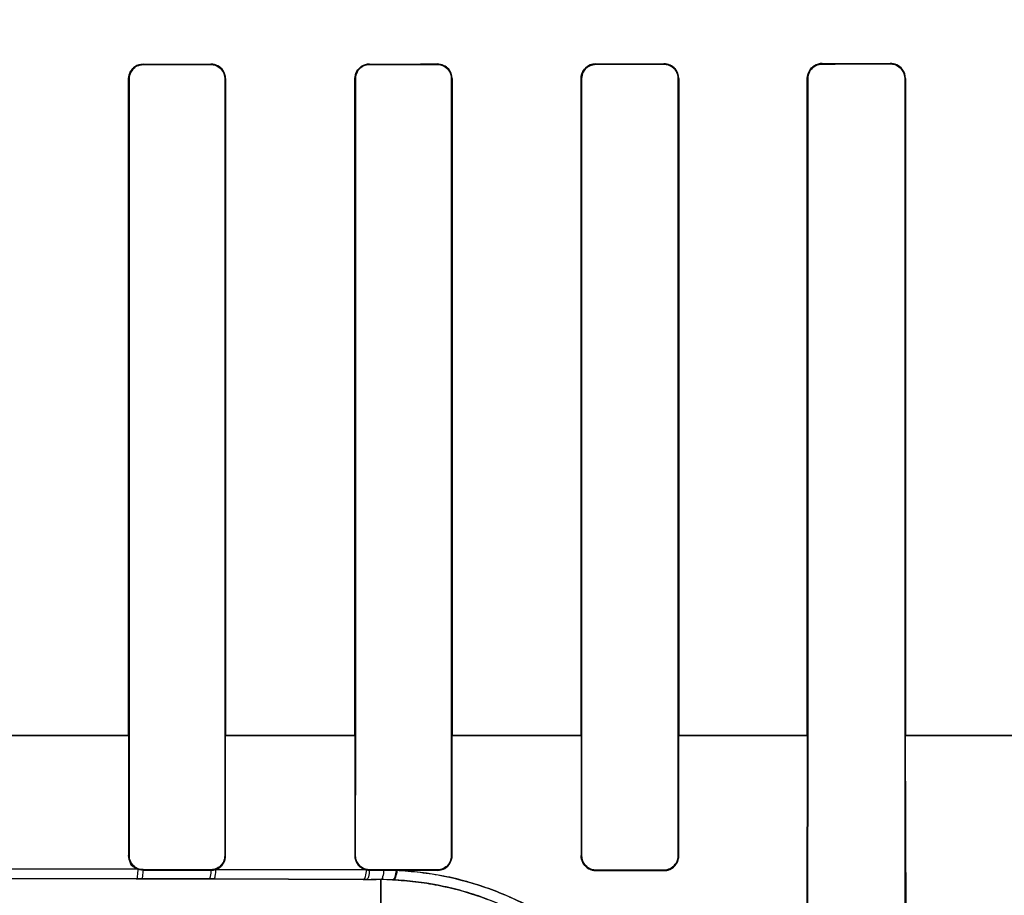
# Model space of a CAD drawing. Header units: millimetres. Extents: x 0 to 297, y 0 to 210.
# Tile 358 of 455: x 242.679 to 242.853, y 157.311 to 157.466. Entities that reach past the tile are written whole.
import ezdxf

# ---------------------------------------------------------------- set-up
doc = ezdxf.new("R2010")
doc.units = ezdxf.units.MM
doc.header["$LTSCALE"] = 16.335
doc.layers.get('0').update_dxf_attribs({"linetype": 'CONTINUOUS'})
for name, color, linetype in [('AXES_REF', 7, 'CONTINUOUS'), ('INTFCLR_1', 7, 'CONTINUOUS'), ('INTFCLR_72935', 7, 'CONTINUOUS')]:
    doc.layers.add(name, color=color, linetype=linetype)

msp = doc.modelspace()

# ---------------------------------------------------------------- linework, layer by layer
at = {"color": 7, "linetype": 'Continuous'}
for radius in [7.756662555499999, 7.756, 7.706331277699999]:
    msp.add_circle((241.4302422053, 154.539298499), radius, dxfattribs=at)
msp.add_arc((241.4302422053, 154.539298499), 7.68, 278.2771290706, 261.7228709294, dxfattribs=at)
at = {"layer": 'AXES_REF', "color": 9, "linetype": 'Continuous'}
msp.add_circle((241.4302422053, 154.539298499), 4.7428614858, dxfattribs=at)
msp.add_arc((241.4302422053, 154.539298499), 7.075609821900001, 94.4118118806, 85.5881881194, dxfattribs=at)
at = {"layer": 'INTFCLR_1', "color": 9, "linetype": 'Continuous'}
for p, q in [((242.7004658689, 157.4577584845), (242.7004658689, 157.4578429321)), ((242.7124658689, 157.4578490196), (242.7124658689, 157.4577642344)), ((242.7404658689, 157.4577822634), (242.7404658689, 157.4578681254)), ((242.7524658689, 157.4578784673), (242.7524658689, 157.4577920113)), ((242.7804658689, 157.4578196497), (242.7804658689, 157.457907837)), ((242.7924658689, 157.4579227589), (242.7924658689, 157.4578336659)), ((242.8204658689, 157.457871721), (242.8204658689, 157.4579633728)), ((242.8324658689, 157.4579834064), (242.8324658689, 157.4578904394)), ((242.6979112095, 157.4552871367), (242.6979955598, 157.4552871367)), ((242.7149443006, 157.4552871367), (242.7150292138, 157.4552871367)), ((242.7378869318, 157.4552871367), (242.7379726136, 157.4552871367)), ((242.7549729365, 157.4552871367), (242.7550596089, 157.4552871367)), ((242.7778482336, 157.4552871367), (242.7779361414, 157.4552871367)), ((242.7950155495, 157.4552871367), (242.7951049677, 157.4552871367)), ((242.8177938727, 157.4552871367), (242.8178851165, 157.4552871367)), ((242.8350734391, 157.4552871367), (242.8351668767, 157.4552871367)), ((242.6749245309, 157.3392854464), (242.697998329, 157.3392854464)), ((242.714947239, 157.3392854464), (242.7379720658, 157.3392854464)), ((242.7549725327, 157.3392854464), (242.7779362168, 157.3392854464)), ((242.7950155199, 157.3392854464), (242.817885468, 157.3392854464)), ((242.8350760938, 157.3392854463), (242.8578221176, 157.3392854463)), ((242.6979878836, 157.3180816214), (242.6979011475, 157.3180816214)), ((242.7150393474, 157.3180816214), (242.7149520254, 157.3180816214)), ((242.7379648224, 157.3180816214), (242.7378767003, 157.3180816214)), ((242.7550699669, 157.3180816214), (242.754980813, 157.3180816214)), ((242.7779281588, 157.3180816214), (242.7778377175, 157.3180816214)), ((242.7951156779, 157.3180816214), (242.7950236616, 157.3180816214)), ((242.6995420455, 157.3156856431), (242.673477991, 157.3157312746)), ((242.7004658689, 157.3155131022), (242.7004658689, 157.31560066)), ((242.7124658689, 157.3155948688), (242.7124658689, 157.3155069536)), ((242.7398815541, 157.3155548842), (242.7133112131, 157.3156493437)), ((242.7404658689, 157.3154876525), (242.7404658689, 157.3155767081)), ((242.7524658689, 157.3155668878), (242.7524658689, 157.3154772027)), ((242.7804658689, 157.3154475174), (242.7804658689, 157.3155390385)), ((242.7924658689, 157.3155249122), (242.7924658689, 157.3154324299)), ((242.6733282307, 157.314038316), (242.6992478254, 157.3139940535)), ((242.6992478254, 157.3139940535), (242.7001743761, 157.3139920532)), ((242.7001743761, 157.3139920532), (242.7121080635, 157.3139613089)), ((242.7121080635, 157.3139613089), (242.7129407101, 157.313958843)), ((242.7129407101, 157.313958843), (242.7393639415, 157.3138672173)), ((242.7393639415, 157.3138672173), (242.7399498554, 157.3138648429)), ((242.7399498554, 157.3138648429), (242.7416275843, 157.3138579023)), ((242.7424658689, 157.3054612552), (242.742465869, 157.3138543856))]:
    msp.add_line(p, q, dxfattribs=at)
at = {"layer": 'INTFCLR_1', "color": 6, "linetype": 'Continuous'}
for p, q in [((242.6979112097, 157.4552871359), (242.6979112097, 157.3392871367)), ((242.6979955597, 157.4552871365), (242.6979955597, 157.3392871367)), ((242.7149443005, 157.3392871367), (242.7149443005, 157.4552871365)), ((242.7150292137, 157.3392871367), (242.7150292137, 157.4552871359)), ((242.7378869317, 157.4552871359), (242.7378869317, 157.3392871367)), ((242.7379726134, 157.4552871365), (242.7379726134, 157.3392871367)), ((242.7549729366, 157.3392871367), (242.7549729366, 157.4552871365)), ((242.7550596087, 157.3392871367), (242.7550596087, 157.4552871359)), ((242.7778482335, 157.4552871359), (242.7778482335, 157.3392871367)), ((242.7779361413, 157.4552871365), (242.7779361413, 157.3392871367)), ((242.7950155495, 157.3392871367), (242.7950155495, 157.4552871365)), ((242.7951049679, 157.3392871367), (242.7951049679, 157.4552871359)), ((242.8177938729, 157.4552871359), (242.8177938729, 157.3392871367)), ((242.8178851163, 157.4552871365), (242.8178851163, 157.3392871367)), ((242.8350734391, 157.3392871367), (242.8350734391, 157.4552871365)), ((242.8351668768, 157.3392871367), (242.8351668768, 157.4552871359)), ((242.6979112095, 157.3392871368), (242.6979011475, 157.3180816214)), ((242.6979955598, 157.3392871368), (242.6979878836, 157.3180816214)), ((242.7149520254, 157.3180816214), (242.7149443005, 157.3392871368)), ((242.7150393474, 157.3180816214), (242.7150292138, 157.3392871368)), ((242.7378869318, 157.3392871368), (242.7378767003, 157.3180816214)), ((242.7379726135, 157.3392871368), (242.7379648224, 157.3180816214)), ((242.7549808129, 157.3180816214), (242.7549729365, 157.3392871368)), ((242.7550699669, 157.3180816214), (242.7550596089, 157.3392871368)), ((242.7778482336, 157.3392871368), (242.7778377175, 157.3180816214)), ((242.7779361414, 157.3392871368), (242.7779281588, 157.3180816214)), ((242.7950236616, 157.3180816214), (242.7950155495, 157.3392871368)), ((242.7951156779, 157.3180816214), (242.7951049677, 157.3392871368)), ((242.8177938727, 157.3392871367), (242.8175802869, 157.2632871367)), ((242.8178851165, 157.3392871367), (242.8177593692, 157.2632871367)), ((242.8352022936, 157.2632871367), (242.8350734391, 157.3392871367)), ((242.8353870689, 157.2632871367), (242.8351668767, 157.3392871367)), ((242.7004658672, 157.3155131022), (242.6995420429, 157.3156856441)), ((242.7004658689, 157.31560066), (242.7124658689, 157.3155948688)), ((242.7124658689, 157.3155069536), (242.7004658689, 157.3155131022)), ((242.7404658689, 157.3155767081), (242.7524658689, 157.3155668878)), ((242.7429964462, 157.3154855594), (242.7413098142, 157.315486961)), ((242.7453083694, 157.3154835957), (242.7437674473, 157.31548491)), ((242.7524658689, 157.3154772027), (242.7453083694, 157.3154835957)), ((242.7804658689, 157.3155390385), (242.7924658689, 157.3155249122)), ((242.7804658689, 157.3154475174), (242.7924658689, 157.3154324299))]:
    msp.add_line(p, q, dxfattribs=at)
at = {"layer": 'INTFCLR_1', "color": 7, "linetype": 'Continuous'}
msp.add_lwpolyline([(242.7804658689, 157.3154475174), (242.7803516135, 157.315450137), (242.7802374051, 157.3154577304), (242.7801234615, 157.3154703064), (242.7800101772, 157.3154878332), (242.7798975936, 157.3155103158), (242.7797854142, 157.3155378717), (242.7796737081, 157.3155705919), (242.7795628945, 157.3156084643), (242.7794532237, 157.3156515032)], dxfattribs=at)
at = {"layer": 'INTFCLR_1', "color": 6, "linetype": 'Continuous'}
for centre, radius, start, end in [((242.7804692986, 157.4552868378), 0.0026210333, 90.07497625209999, 179.9934830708), ((242.7924692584, 157.3180788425), 0.0026464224, 269.9266161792, 0.0601649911), ((242.7124643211, 157.3180966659), 0.0025897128, 270.0341582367, 289.0880984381), ((242.7404689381, 157.3180871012), 0.0025994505, 256.9404696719, 269.9323621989)]:
    msp.add_arc(centre, radius, start, end, dxfattribs=at)
at = {"layer": 'INTFCLR_1', "color": 9, "linetype": 'Continuous'}
msp.add_arc((242.7422274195, 157.2597462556), 0.0541086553, 87.41888879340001, 89.747508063, dxfattribs=at)
at = {"layer": 'INTFCLR_1', "color": 6, "linetype": 'Continuous'}
for centre, major_axis, ratio, start_param, end_param in [((242.6464658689, 157.4592871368), (0.4172416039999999, 0), 0.0034906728, -1.4410108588, -1.4119473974), ((242.6464658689, 157.4592871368), (0.441241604, 0), 0.0034906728, -1.4481068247, -1.4206549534), ((242.6464658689, 157.4592871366), (0.4172416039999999, 0), 0.0034906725, -1.3435565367, -1.313931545), ((242.6464658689, 157.4592871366), (0.441241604, 0), 0.0034906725, -1.3561158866, -1.328192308), ((242.6464658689, 157.4592871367), (0.4172416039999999, 0), 0.0034906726, -1.2438455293, -1.2133136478), ((242.6464658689, 157.4592871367), (0.441241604, 0), 0.0034906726, -1.2622347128, -1.2335556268), ((242.6464658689, 157.4592871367), (0.4172416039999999, 0), 0.0034906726, -1.140627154, -1.1087454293), ((242.6464658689, 157.4592871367), (0.441241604, 0), 0.0034906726, -1.165444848, -1.1356558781)]:
    msp.add_ellipse(centre, major_axis=major_axis, ratio=ratio, start_param=start_param, end_param=end_param, dxfattribs=at)
for points, knots in [([(242.6979112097, 157.4552871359), (242.6979112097, 157.4557358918), (242.6982394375, 157.4570519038), (242.6996212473, 157.457842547), (242.700465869, 157.4578429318)], [0, 0, 0, 0, 0.3469643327, 1, 1, 1, 1]), ([(242.700465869, 157.4577584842), (242.6999859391, 157.4577582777), (242.6987033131, 157.4573943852), (242.6979955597, 157.4560618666), (242.6979955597, 157.4552871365)], [0, 0, 0, 0, 0.3825178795, 1, 1, 1, 1]), ([(242.7150292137, 157.4552871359), (242.7150292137, 157.4557808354), (242.7146562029, 157.4571105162), (242.713273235, 157.4578494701), (242.7124658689, 157.4578490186)], [0, 0, 0, 0, 0.3794577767, 1, 1, 1, 1]), ([(242.7149443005, 157.4552871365), (242.7149443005, 157.4558604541), (242.714482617, 157.4571667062), (242.7131559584, 157.4577645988), (242.7124658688, 157.4577642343)], [0, 0, 0, 0, 0.4537868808, 1, 1, 1, 1]), ([(242.7378869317, 157.4552871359), (242.7378869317, 157.4557345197), (242.7382129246, 157.4570618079), (242.7396079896, 157.4578674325), (242.740465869, 157.4578681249)], [0, 0, 0, 0, 0.342753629, 1, 1, 1, 1]), ([(242.7404658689, 157.4577822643), (242.7399784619, 157.4577818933), (242.7386832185, 157.4574112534), (242.7379726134, 157.4560664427), (242.7379726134, 157.4552871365)], [0, 0, 0, 0, 0.3847809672, 1, 1, 1, 1]), ([(242.7550596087, 157.4552871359), (242.7550596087, 157.4558713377), (242.7545933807, 157.4572348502), (242.7532030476, 157.4578791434), (242.7524658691, 157.4578784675)], [0, 0, 0, 0, 0.4421147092, 1, 1, 1, 1]), ([(242.7549729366, 157.4552871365), (242.7549729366, 157.4558615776), (242.7545118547, 157.4571816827), (242.7531690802, 157.4577926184), (242.7524658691, 157.4577920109)], [0, 0, 0, 0, 0.4496067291, 1, 1, 1, 1]), ([(242.7804658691, 157.4578196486), (242.7799663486, 157.4578190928), (242.7786510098, 157.4574376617), (242.7779361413, 157.456073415), (242.7779361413, 157.4552871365)], [0, 0, 0, 0, 0.3884904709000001, 1, 1, 1, 1]), ([(242.7951049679, 157.4552871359), (242.7951049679, 157.4558741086), (242.7946384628, 157.45725973), (242.7932228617, 157.4579237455), (242.792465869, 157.4579227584)], [0, 0, 0, 0, 0.4367466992, 1, 1, 1, 1]), ([(242.7950155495, 157.4552871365), (242.7950155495, 157.4558559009), (242.7945630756, 157.4571949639), (242.7931956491, 157.4578345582), (242.792465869, 157.457833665)], [0, 0, 0, 0, 0.4380012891, 1, 1, 1, 1]), ([(242.8204658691, 157.4579633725), (242.8199860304, 157.457962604), (242.8186074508, 157.4576067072), (242.8177938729, 157.4561616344), (242.8177938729, 157.4552871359)], [0, 0, 0, 0, 0.3542980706, 1, 1, 1, 1]), ([(242.8204658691, 157.45787172), (242.8199488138, 157.4578709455), (242.8186052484, 157.4574738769), (242.8178851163, 157.4560825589), (242.8178851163, 157.4552871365)], [0, 0, 0, 0, 0.3939538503, 1, 1, 1, 1]), ([(242.8351668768, 157.4552871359), (242.8351668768, 157.4558773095), (242.8347005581, 157.457292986), (242.8332504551, 157.45798477), (242.8324658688, 157.4579834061)], [0, 0, 0, 0, 0.4292917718, 1, 1, 1, 1]), ([(242.8350734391, 157.4552871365), (242.8350734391, 157.455859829), (242.834620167, 157.457227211), (242.8332205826, 157.4578916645), (242.8324658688, 157.4578904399)], [0, 0, 0, 0, 0.4314369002, 1, 1, 1, 1]), ([(242.6995420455, 157.3156856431), (242.6990180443, 157.3158881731), (242.6981728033, 157.3166000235), (242.6979007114, 157.3176304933), (242.6979011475, 157.3180816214)], [0, 0, 0, 0, 0.5546203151, 1, 1, 1, 1]), ([(242.6979878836, 157.3180816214), (242.6979875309, 157.3175997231), (242.6983510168, 157.3163116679), (242.6996885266, 157.315600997), (242.7004658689, 157.31560066)], [0, 0, 0, 0, 0.38268962, 1, 1, 1, 1]), ([(242.7124658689, 157.3155948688), (242.7130322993, 157.3155945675), (242.7143417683, 157.3160475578), (242.7149525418, 157.3173804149), (242.7149520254, 157.3180816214)], [0, 0, 0, 0, 0.4468395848, 1, 1, 1, 1]), ([(242.7133112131, 157.3156493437), (242.713866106, 157.3158420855), (242.7147580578, 157.3165642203), (242.7150397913, 157.3176257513), (242.7150393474, 157.3180816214)], [0, 0, 0, 0, 0.5630431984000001, 1, 1, 1, 1]), ([(242.7378767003, 157.3180816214), (242.7378762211, 157.3175941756), (242.7382021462, 157.3164337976), (242.7392484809, 157.3157019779), (242.7398815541, 157.3155548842)], [0, 0, 0, 0, 0.4285680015, 1, 1, 1, 1]), ([(242.7379648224, 157.3180816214), (242.7379644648, 157.3176002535), (242.7383261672, 157.3163011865), (242.7396764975, 157.3155773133), (242.7404658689, 157.3155767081)], [0, 0, 0, 0, 0.3788093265, 1, 1, 1, 1]), ([(242.7524658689, 157.3155668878), (242.7530428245, 157.3155663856), (242.7543682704, 157.3160286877), (242.7549813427, 157.3173762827), (242.754980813, 157.3180816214)], [0, 0, 0, 0, 0.4499400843, 1, 1, 1, 1]), ([(242.7524658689, 157.3154772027), (242.7529176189, 157.3154767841), (242.7542582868, 157.3158050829), (242.755070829, 157.3172154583), (242.7550699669, 157.3180816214)], [0, 0, 0, 0, 0.3427767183, 1, 1, 1, 1]), ([(242.7779281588, 157.3180816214), (242.7779277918, 157.3175995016), (242.7782883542, 157.3162826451), (242.7796589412, 157.3155399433), (242.7804658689, 157.3155390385)], [0, 0, 0, 0, 0.3740123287, 1, 1, 1, 1]), ([(242.7924658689, 157.3155249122), (242.7929179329, 157.3155243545), (242.794236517, 157.3158544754), (242.7950243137, 157.3172386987), (242.7950236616, 157.3180816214)], [0, 0, 0, 0, 0.3490878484, 1, 1, 1, 1])]:
    msp.add_open_spline(points, degree=3, knots=knots, dxfattribs=at)
at = {"layer": 'INTFCLR_1', "color": 7, "linetype": 'Continuous'}
msp.add_open_spline([(242.7778377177, 157.3180816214), (242.7778363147, 157.3175823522), (242.7782113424, 157.316218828), (242.7796299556, 157.3154471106), (242.780465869, 157.3154475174)], degree=3, knots=[0, 0, 0, 0, 0.3739341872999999, 1, 1, 1, 1], dxfattribs=at)
at = {"layer": 'INTFCLR_1', "color": 9, "linetype": 'Continuous'}
for points, knots in [([(242.6995420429, 157.3156856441), (242.6995250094, 157.3152806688), (242.6994233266, 157.3148463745), (242.69941763, 157.3140168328), (242.6992478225, 157.3139940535)], [0, 0, 0, 0, 0.7028960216, 1, 1, 1, 1]), ([(242.7004658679, 157.3155131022), (242.7004461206, 157.315147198), (242.7003561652, 157.3147516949), (242.7003271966, 157.3140121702), (242.7001743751, 157.3139920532)], [0, 0, 0, 0, 0.7039054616, 1, 1, 1, 1]), ([(242.7124658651, 157.3155069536), (242.7124420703, 157.3151346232), (242.7123616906, 157.3147179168), (242.7122691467, 157.3139785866), (242.7121080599, 157.313961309)], [0, 0, 0, 0, 0.6972332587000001, 1, 1, 1, 1]), ([(242.7133112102, 157.3156493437), (242.7132896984, 157.3152437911), (242.7132031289, 157.314792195), (242.7131170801, 157.3139775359), (242.7129407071, 157.313958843)], [0, 0, 0, 0, 0.6960312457, 1, 1, 1, 1]), ([(242.7398815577, 157.3155548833), (242.7398512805, 157.3151478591), (242.7397798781, 157.3146523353), (242.7395554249, 157.3138815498), (242.7393639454, 157.3138672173)], [0, 0, 0, 0, 0.6800622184, 1, 1, 1, 1]), ([(242.7404658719, 157.3154876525), (242.7404336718, 157.315095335), (242.7403633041, 157.3146142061), (242.7401349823, 157.3138786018), (242.7399498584, 157.3138648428)], [0, 0, 0, 0, 0.6795377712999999, 1, 1, 1, 1]), ([(242.7429964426, 157.3154855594), (242.7429635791, 157.3150910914), (242.7428933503, 157.3146033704), (242.7426534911, 157.3138679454), (242.7424658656, 157.3138543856)], [0, 0, 0, 0, 0.6778576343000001, 1, 1, 1, 1]), ([(242.7453083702, 157.3154835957), (242.7452587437, 157.3150725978), (242.7451673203, 157.3145563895), (242.7448649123, 157.3138053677), (242.7446641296, 157.3138000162)], [0, 0, 0, 0, 0.6733216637, 1, 1, 1, 1]), ([(242.7976606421, 157.2592871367), (242.7977600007, 157.2592871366), (242.7979223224, 157.259701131), (242.798026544, 157.2603309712), (242.7981357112, 157.2615320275), (242.7981610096, 157.2633824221), (242.7980279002, 157.2660844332), (242.7975784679, 157.2696555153), (242.7968725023, 157.273050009), (242.7960393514, 157.2760640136), (242.7949266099, 157.2794577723), (242.7930721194, 157.2839306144), (242.7909020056, 157.2878975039), (242.789180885, 157.2905763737), (242.7879051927, 157.2924376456), (242.7854392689, 157.2957044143), (242.7822069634, 157.2992360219), (242.7790374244, 157.3020868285), (242.7770818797, 157.3036755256), (242.7739878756, 157.3060180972), (242.7689474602, 157.3091853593), (242.7628372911, 157.3119027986), (242.7576534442, 157.3135568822), (242.7522583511, 157.31484652), (242.7480981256, 157.3153552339), (242.7453083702, 157.3154835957)], [0, 0, 0, 0, 0.0034869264, 0.0118307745, 0.0253688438, 0.0441600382, 0.07750976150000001, 0.1198274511, 0.1705089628, 0.1989804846, 0.2295433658, 0.2958034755, 0.3685983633, 0.3878553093, 0.4075401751, 0.4477747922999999, 0.5314248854, 0.5750130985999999, 0.5972913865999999, 0.6198277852, 0.7111936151, 0.8054544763, 0.8536491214, 0.9019916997, 1, 1, 1, 1]), ([(242.795263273, 157.2615828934), (242.7953435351, 157.2615845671), (242.7953901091, 157.2620073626), (242.7954742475, 157.2625390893), (242.7954921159, 157.2636768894), (242.7954587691, 157.2653826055), (242.7952548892, 157.2678981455), (242.7947596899, 157.2712123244), (242.7940360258, 157.2743651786), (242.7932049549, 157.2771638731), (242.7921067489, 157.2803182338), (242.7902975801, 157.284476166), (242.7882022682, 157.2881594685), (242.7865469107, 157.2906468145), (242.7853200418, 157.2923769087), (242.7829503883, 157.2954158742), (242.7798544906, 157.2986976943), (242.7768270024, 157.3013447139), (242.7749591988, 157.3028208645), (242.7720011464, 157.305000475), (242.7671863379, 157.3079463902), (242.7613638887, 157.3104702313), (242.7564254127, 157.3120074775), (242.7512831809, 157.3132070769), (242.7473213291, 157.3136802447), (242.7446641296, 157.3138000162)], [0, 0, 0, 0, 0.0029919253, 0.0110778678, 0.0243794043, 0.0429045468, 0.0758587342, 0.1177299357, 0.1679470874, 0.1961875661, 0.2265170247, 0.292381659, 0.3648796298, 0.3840790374, 0.4037267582, 0.4439117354, 0.5276292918, 0.5713380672, 0.5936999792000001, 0.6163364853, 0.7082633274, 0.8033311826, 0.8520071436, 0.9008686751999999, 1, 1, 1, 1])]:
    msp.add_open_spline(points, degree=3, knots=knots, dxfattribs=at)
at = {"layer": 'INTFCLR_72935', "color": 9, "linetype": 'Continuous'}
for p, q in [((242.7004658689, 157.4578429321), (242.7004658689, 157.4577584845)), ((242.7124658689, 157.4577642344), (242.7124658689, 157.4578490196)), ((242.7404658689, 157.4578681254), (242.7404658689, 157.4577822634)), ((242.7524658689, 157.4577920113), (242.7524658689, 157.4578784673)), ((242.7804658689, 157.457907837), (242.7804658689, 157.4578196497)), ((242.7924658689, 157.4578336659), (242.7924658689, 157.4579227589)), ((242.8204658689, 157.4579633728), (242.8204658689, 157.457871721)), ((242.8324658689, 157.4578904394), (242.8324658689, 157.4579834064)), ((242.6979955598, 157.4552871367), (242.6979112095, 157.4552871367)), ((242.7150292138, 157.4552871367), (242.7149443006, 157.4552871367)), ((242.7379726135, 157.4552871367), (242.7378869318, 157.4552871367)), ((242.7550596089, 157.4552871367), (242.7549729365, 157.4552871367)), ((242.7779361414, 157.4552871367), (242.7778482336, 157.4552871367)), ((242.7951049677, 157.4552871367), (242.7950155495, 157.4552871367)), ((242.8178851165, 157.4552871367), (242.8177938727, 157.4552871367)), ((242.8351668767, 157.4552871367), (242.8350734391, 157.4552871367)), ((242.6979992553, 157.3392854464), (242.674924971, 157.3392854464)), ((242.7379719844, 157.3392854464), (242.7149457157, 157.3392854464)), ((242.777936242, 157.3392854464), (242.7549727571, 157.3392854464)), ((242.8178864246, 157.3392854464), (242.7950153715, 157.3392854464)), ((242.8578217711, 157.3392854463), (242.8350770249, 157.3392854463)), ((242.6979011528, 157.3180871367), (242.6979878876, 157.3180871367)), ((242.7149520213, 157.3180871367), (242.7150393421, 157.3180871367)), ((242.7378767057, 157.3180871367), (242.7379648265, 157.3180871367)), ((242.7549808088, 157.3180871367), (242.7550699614, 157.3180871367)), ((242.777837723, 157.3180871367), (242.777928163, 157.3180871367)), ((242.7950236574, 157.3180871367), (242.7951156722, 157.3180871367)), ((242.6734651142, 157.3157312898), (242.6995565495, 157.3156856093)), ((242.7004658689, 157.3156061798), (242.7004658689, 157.3155186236)), ((242.7124658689, 157.315512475), (242.7124658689, 157.3156003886)), ((242.7132952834, 157.3156493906), (242.7399063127, 157.3155547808)), ((242.7404658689, 157.315582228), (242.7404658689, 157.315493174)), ((242.7524658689, 157.3154827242), (242.7524658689, 157.3155724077)), ((242.7804658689, 157.3155445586), (242.7804658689, 157.3154530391)), ((242.7924658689, 157.3154379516), (242.7924658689, 157.3155304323)), ((242.6992622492, 157.3139940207), (242.6733154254, 157.3140383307)), ((242.7001740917, 157.3139920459), (242.6992622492, 157.3139940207)), ((242.7121077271, 157.3139613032), (242.7001740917, 157.3139920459)), ((242.7129248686, 157.3139588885), (242.7121077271, 157.3139613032)), ((242.7393885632, 157.3138671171), (242.7129248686, 157.3139588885)), ((242.7399494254, 157.3138648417), (242.7393885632, 157.3138671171)), ((242.7424658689, 157.3138543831), (242.7407886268, 157.3138613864)), ((242.7424658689, 157.3138543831), (242.742465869, 157.3054612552))]:
    msp.add_line(p, q, dxfattribs=at)
at = {"layer": 'INTFCLR_72935', "color": 6, "linetype": 'Continuous'}
for p, q in [((242.6979112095, 157.3392871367), (242.6979112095, 157.4552871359)), ((242.69799556, 157.3392871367), (242.69799556, 157.4552871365)), ((242.7149443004, 157.4552871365), (242.7149443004, 157.3392871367)), ((242.715029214, 157.4552871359), (242.715029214, 157.3392871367)), ((242.737886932, 157.3392871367), (242.737886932, 157.4552871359)), ((242.7379726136, 157.3392871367), (242.7379726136, 157.4552871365)), ((242.7549729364, 157.4552871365), (242.7549729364, 157.3392871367)), ((242.7550596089, 157.4552871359), (242.7550596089, 157.3392871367)), ((242.7778482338, 157.3392871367), (242.7778482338, 157.4552871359)), ((242.7779361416, 157.3392871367), (242.7779361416, 157.4552871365)), ((242.7950155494, 157.4552871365), (242.7950155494, 157.3392871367)), ((242.7951049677, 157.4552871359), (242.7951049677, 157.3392871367)), ((242.8177938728, 157.3392871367), (242.8177938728, 157.4552871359)), ((242.8178851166, 157.3392871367), (242.8178851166, 157.4552871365)), ((242.8350734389, 157.4552871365), (242.8350734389, 157.3392871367)), ((242.8351668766, 157.4552871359), (242.8351668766, 157.3392871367)), ((242.6979112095, 157.3392871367), (242.6979011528, 157.3180871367)), ((242.6979878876, 157.3180871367), (242.6979955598, 157.3392871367)), ((242.7149443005, 157.3392871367), (242.7149520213, 157.3180871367)), ((242.7150393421, 157.3180871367), (242.7150292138, 157.3392871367)), ((242.7378869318, 157.3392871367), (242.7378767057, 157.3180871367)), ((242.7379648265, 157.3180871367), (242.7379726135, 157.3392871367)), ((242.7549729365, 157.3392871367), (242.7549808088, 157.3180871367)), ((242.7550699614, 157.3180871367), (242.7550596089, 157.3392871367)), ((242.7778482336, 157.3392871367), (242.777837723, 157.3180871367)), ((242.777928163, 157.3180871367), (242.7779361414, 157.3392871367)), ((242.7950155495, 157.3392871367), (242.7950236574, 157.3180871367)), ((242.7951156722, 157.3180871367), (242.7951049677, 157.3392871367)), ((242.8177938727, 157.3392871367), (242.8175802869, 157.2632871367)), ((242.8177593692, 157.2632871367), (242.8178851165, 157.3392871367)), ((242.8350734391, 157.3392871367), (242.8352022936, 157.2632871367)), ((242.8353870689, 157.2632871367), (242.8351668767, 157.3392871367)), ((242.6995565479, 157.31568561), (242.700465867, 157.3155186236)), ((242.7124658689, 157.3156003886), (242.7004658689, 157.3156061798)), ((242.7004658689, 157.3155186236), (242.7124658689, 157.315512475)), ((242.7524658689, 157.3155724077), (242.7404658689, 157.315582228)), ((242.7404658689, 157.315493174), (242.7421536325, 157.3154917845)), ((242.742996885, 157.3154910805), (242.7444545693, 157.3154898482)), ((242.745182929, 157.315489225), (242.7524658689, 157.3154827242)), ((242.7924658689, 157.3155304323), (242.7804658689, 157.3155445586)), ((242.7804658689, 157.3154530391), (242.7924658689, 157.3154379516))]:
    msp.add_line(p, q, dxfattribs=at)
at = {"layer": 'INTFCLR_72935', "color": 7, "linetype": 'Continuous'}
msp.add_lwpolyline([(242.7794524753, 157.3156573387), (242.7795604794, 157.3156148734), (242.7796703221, 157.31557719), (242.7797817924, 157.3155443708), (242.7798949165, 157.3155164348), (242.7800092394, 157.3154935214), (242.7801238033, 157.3154757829), (242.7802381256, 157.3154631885), (242.7803522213, 157.3154556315), (242.7804658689, 157.3154530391)], dxfattribs=at)
at = {"layer": 'INTFCLR_72935', "color": 6, "linetype": 'Continuous'}
for centre, radius, start, end in [((242.712464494, 157.3181014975), 0.0025890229, 270.0305134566, 288.7167080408), ((242.7404688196, 157.3180919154), 0.0025987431, 257.4991384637, 269.9348881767)]:
    msp.add_arc(centre, radius, start, end, dxfattribs=at)
at = {"layer": 'INTFCLR_72935', "color": 9, "linetype": 'Continuous'}
msp.add_arc((242.7422274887, 157.2597468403), 0.0541080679, 87.5455942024, 89.7475738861, dxfattribs=at)
at = {"layer": 'INTFCLR_72935', "color": 6, "linetype": 'Continuous'}
for centre, major_axis, ratio, start_param, end_param in [((242.6464658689, 157.4592871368), (0.4172416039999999, 0), 0.0034906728, -1.4410108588, -1.4119473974), ((242.6464658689, 157.4592871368), (0.441241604, 0), 0.0034906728, -1.4481068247, -1.4206549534), ((242.6464658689, 157.4592871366), (0.4172416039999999, 0), 0.0034906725, -1.3435565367, -1.313931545), ((242.6464658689, 157.4592871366), (0.441241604, 0), 0.0034906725, -1.3561158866, -1.328192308), ((242.6464658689, 157.4592871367), (0.4172416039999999, 0), 0.0034906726, -1.2438455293, -1.2133136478), ((242.6464658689, 157.4592871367), (0.441241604, 0), 0.0034906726, -1.2622347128, -1.2335556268), ((242.6464658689, 157.4592871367), (0.4172416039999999, 0), 0.0034906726, -1.140627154, -1.1087454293), ((242.6464658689, 157.4592871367), (0.441241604, 0), 0.0034906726, -1.165444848, -1.1356558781)]:
    msp.add_ellipse(centre, major_axis=major_axis, ratio=ratio, start_param=start_param, end_param=end_param, dxfattribs=at)
for points, knots in [([(242.7004658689, 157.4578429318), (242.6999601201, 157.4578427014), (242.6986313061, 157.4574573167), (242.6979112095, 157.4560796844), (242.6979112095, 157.4552871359)], [0, 0, 0, 0, 0.3895477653, 1, 1, 1, 1]), ([(242.69799556, 157.4552871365), (242.69799556, 157.4558611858), (242.698458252, 157.4571640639), (242.6997800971, 157.4577581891), (242.7004658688, 157.4577584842)], [0, 0, 0, 0, 0.4556593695, 1, 1, 1, 1]), ([(242.715029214, 157.4552871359), (242.715029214, 157.4558798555), (242.714551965, 157.4572307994), (242.7131798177, 157.4578494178), (242.7124658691, 157.4578490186)], [0, 0, 0, 0, 0.4536114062, 1, 1, 1, 1]), ([(242.7124658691, 157.4577642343), (242.7129575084, 157.457764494), (242.7142468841, 157.4573906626), (242.7149443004, 157.456054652), (242.7149443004, 157.4552871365)], [0, 0, 0, 0, 0.3904518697, 1, 1, 1, 1]), ([(242.7404658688, 157.4578681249), (242.7399552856, 157.4578677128), (242.7386137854, 157.4574783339), (242.737886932, 157.4560873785), (242.737886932, 157.4552871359)], [0, 0, 0, 0, 0.3895127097, 1, 1, 1, 1]), ([(242.7379726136, 157.4552871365), (242.7379726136, 157.4558598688), (242.7384321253, 157.4571736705), (242.7397671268, 157.4577817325), (242.7404658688, 157.4577822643)], [0, 0, 0, 0, 0.4504473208, 1, 1, 1, 1]), ([(242.7550596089, 157.4552871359), (242.7550596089, 157.4558805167), (242.7545835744, 157.4572460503), (242.7531942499, 157.4578791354), (242.7524658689, 157.4578784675)], [0, 0, 0, 0, 0.4489316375, 1, 1, 1, 1]), ([(242.752465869, 157.4577920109), (242.7529668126, 157.4577924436), (242.7542718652, 157.4574109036), (242.7549729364, 157.4560599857), (242.7549729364, 157.4552871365)], [0, 0, 0, 0, 0.3932693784, 1, 1, 1, 1]), ([(242.7778482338, 157.4552871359), (242.7778482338, 157.4558733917), (242.778314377, 157.4572496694), (242.7797176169, 157.4579069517), (242.780465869, 157.4579078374)], [0, 0, 0, 0, 0.4393046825, 1, 1, 1, 1]), ([(242.7779361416, 157.4552871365), (242.7779361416, 157.4558622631), (242.778395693, 157.4571942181), (242.7797509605, 157.4578188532), (242.7804658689, 157.4578196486)], [0, 0, 0, 0, 0.4458223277, 1, 1, 1, 1]), ([(242.7951049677, 157.4552871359), (242.7951049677, 157.4558828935), (242.7946292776, 157.4572705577), (242.7932144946, 157.4579237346), (242.7924658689, 157.4579227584)], [0, 0, 0, 0, 0.44314542, 1, 1, 1, 1]), ([(242.7924658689, 157.457833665), (242.7929811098, 157.4578342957), (242.7943095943, 157.4574406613), (242.7950155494, 157.456067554), (242.7950155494, 157.4552871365)], [0, 0, 0, 0, 0.3976674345, 1, 1, 1, 1]), ([(242.8177938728, 157.4552871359), (242.8177938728, 157.4558766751), (242.818260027, 157.4572798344), (242.8196933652, 157.4579621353), (242.8204658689, 157.4579633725)], [0, 0, 0, 0, 0.4328341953, 1, 1, 1, 1]), ([(242.8178851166, 157.4552871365), (242.8178851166, 157.455864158), (242.8183431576, 157.4572212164), (242.8197270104, 157.4578706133), (242.820465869, 157.45787172)], [0, 0, 0, 0, 0.4385058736, 1, 1, 1, 1]), ([(242.8351668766, 157.4552871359), (242.8351668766, 157.4558841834), (242.834693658, 157.457301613), (242.833243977, 157.4579847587), (242.8324658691, 157.4579834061)], [0, 0, 0, 0, 0.434166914, 1, 1, 1, 1]), ([(242.832465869, 157.4578904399), (242.8330021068, 157.45789131), (242.8343627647, 157.4574794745), (242.8350734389, 157.4560763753), (242.8350734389, 157.4552871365)], [0, 0, 0, 0, 0.4045625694, 1, 1, 1, 1]), ([(242.7004658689, 157.3156061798), (242.6999945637, 157.3156063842), (242.698709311, 157.315960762), (242.6979873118, 157.3173000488), (242.6979878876, 157.3180871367)], [0, 0, 0, 0, 0.3745293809, 1, 1, 1, 1]), ([(242.7149520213, 157.3180871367), (242.714952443, 157.317514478), (242.714492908, 157.3162036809), (242.7131610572, 157.3156000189), (242.7124658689, 157.3156003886)], [0, 0, 0, 0, 0.4516781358, 1, 1, 1, 1]), ([(242.7132952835, 157.3156493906), (242.7137221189, 157.3157945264), (242.7146410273, 157.3164028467), (242.7150399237, 157.3174895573), (242.7150393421, 157.3180871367)], [0, 0, 0, 0, 0.4300162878, 1, 1, 1, 1]), ([(242.7378767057, 157.3180871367), (242.737876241, 157.3176142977), (242.7381914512, 157.3164484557), (242.7392504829, 157.3157004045), (242.7399063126, 157.3155547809)], [0, 0, 0, 0, 0.41308918, 1, 1, 1, 1]), ([(242.7404658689, 157.315582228), (242.7399989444, 157.3155825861), (242.7387036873, 157.3159318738), (242.7379642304, 157.3172845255), (242.7379648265, 157.3180871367)], [0, 0, 0, 0, 0.3677915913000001, 1, 1, 1, 1]), ([(242.7549808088, 157.3180871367), (242.7549812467, 157.3175039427), (242.7545119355, 157.3161773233), (242.7531651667, 157.3155717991), (242.7524658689, 157.3155724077)], [0, 0, 0, 0, 0.4547350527, 1, 1, 1, 1]), ([(242.7524658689, 157.3154827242), (242.7529235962, 157.3154823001), (242.7542656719, 157.3158163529), (242.7550708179, 157.3172263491), (242.7550699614, 157.3180871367)], [0, 0, 0, 0, 0.3471536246, 1, 1, 1, 1]), ([(242.7804658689, 157.3155445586), (242.7799900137, 157.3155450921), (242.7786752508, 157.3159019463), (242.7779275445, 157.3172744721), (242.777928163, 157.3180871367)], [0, 0, 0, 0, 0.3693038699, 1, 1, 1, 1]), ([(242.7950236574, 157.3180871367), (242.7950241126, 157.3174985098), (242.7945516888, 157.3161502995), (242.7931812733, 157.3155295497), (242.7924658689, 157.3155304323)], [0, 0, 0, 0, 0.4513900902, 1, 1, 1, 1]), ([(242.7924658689, 157.3154379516), (242.7929398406, 157.3154373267), (242.7943073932, 157.315784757), (242.7951165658, 157.3172188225), (242.7951156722, 157.3180871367)], [0, 0, 0, 0, 0.3531078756, 1, 1, 1, 1])]:
    msp.add_open_spline(points, degree=3, knots=knots, dxfattribs=at)
msp.add_open_spline([(242.6995565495, 157.3156856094), (242.6990170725, 157.3158903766), (242.6982396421, 157.3162328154), (242.6982401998, 157.3168098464)], degree=3, dxfattribs=at)
at = {"layer": 'INTFCLR_72935', "color": 7, "linetype": 'Continuous'}
msp.add_open_spline([(242.780465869, 157.315453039), (242.7799593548, 157.315453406), (242.7785959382, 157.3158381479), (242.7778335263, 157.317257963), (242.777837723, 157.3180871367)], degree=3, knots=[0, 0, 0, 0, 0.3792130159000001, 1, 1, 1, 1], dxfattribs=at)
at = {"layer": 'INTFCLR_72935', "color": 9, "linetype": 'Continuous'}
for points, knots in [([(242.6995565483, 157.3156856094), (242.6995395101, 157.3152806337), (242.6994378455, 157.3148463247), (242.6994320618, 157.3140167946), (242.6992622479, 157.3139940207)], [0, 0, 0, 0, 0.7028894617, 1, 1, 1, 1]), ([(242.700465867, 157.3155186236), (242.7004461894, 157.315151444), (242.7003558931, 157.3147546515), (242.7003274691, 157.3140122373), (242.7001740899, 157.313992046)], [0, 0, 0, 0, 0.7038671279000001, 1, 1, 1, 1]), ([(242.7124658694, 157.315512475), (242.7124421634, 157.3151388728), (242.71236152, 157.3147208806), (242.7122693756, 157.3139786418), (242.7121077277, 157.3139613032)], [0, 0, 0, 0, 0.6972127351, 1, 1, 1, 1]), ([(242.7132952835, 157.3156493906), (242.7132737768, 157.3152438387), (242.7131871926, 157.3147922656), (242.7131012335, 157.3139775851), (242.7129248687, 157.3139588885)], [0, 0, 0, 0, 0.6960398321, 1, 1, 1, 1]), ([(242.7399063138, 157.3155547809), (242.7398760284, 157.3151477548), (242.7398046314, 157.3146521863), (242.7395800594, 157.3138814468), (242.7393885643, 157.3138671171)], [0, 0, 0, 0, 0.6800460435, 1, 1, 1, 1]), ([(242.7404658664, 157.315493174), (242.7404338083, 157.3150995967), (242.7403633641, 157.3146171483), (242.7401351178, 157.3138786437), (242.7399494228, 157.3138648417)], [0, 0, 0, 0, 0.6795542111, 1, 1, 1, 1]), ([(242.7429968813, 157.3154910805), (242.7429641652, 157.3150953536), (242.7428938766, 157.3146063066), (242.7426540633, 157.3138679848), (242.7424658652, 157.3138543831)], [0, 0, 0, 0, 0.6778765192, 1, 1, 1, 1]), ([(242.7451829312, 157.315489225), (242.7451343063, 157.3150784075), (242.7450440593, 157.3145629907), (242.7447450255, 157.313811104), (242.7445446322, 157.3138052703)], [0, 0, 0, 0, 0.6735752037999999, 1, 1, 1, 1]), ([(242.7451829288, 157.3154892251), (242.7466035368, 157.3154268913), (242.7487283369, 157.3152520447), (242.7515345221, 157.3148570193), (242.7556278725, 157.314120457), (242.7615572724, 157.3124699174), (242.7671445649, 157.3099881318), (242.7706437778, 157.3080381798), (242.772890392, 157.3066811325), (242.7765793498, 157.30417743), (242.7813264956, 157.3001940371), (242.7850274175, 157.2961565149), (242.7872036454, 157.2933670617), (242.7885382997, 157.2915416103), (242.790617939, 157.288414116), (242.7930592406, 157.2839554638), (242.7949194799, 157.2794801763), (242.7960334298, 157.2760803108), (242.7968690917, 157.2730648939), (242.7974583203, 157.2702341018), (242.7978342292, 157.2676190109), (242.7980575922, 157.265466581), (242.7981695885, 157.2632993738), (242.798125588, 157.2611248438), (242.7979789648, 157.2600762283), (242.7978201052, 157.2592871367), (242.7976606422, 157.2592871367)], [0, 0, 0, 0, 0.0498336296, 0.0746199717, 0.09929420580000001, 0.1955692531, 0.2894486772, 0.3127374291, 0.3359400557, 0.3814108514, 0.468866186, 0.5524338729, 0.5727845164, 0.592844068, 0.6316696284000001, 0.7043387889, 0.7705922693, 0.801198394, 0.8296744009, 0.8802294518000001, 0.9023437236, 0.9223295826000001, 0.9557804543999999, 0.9798390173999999, 0.9944115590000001, 1, 1, 1, 1]), ([(242.7445446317, 157.3138052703), (242.7458979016, 157.3137472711), (242.7479219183, 157.313584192), (242.7505957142, 157.3132164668), (242.7544942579, 157.312531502), (242.7601408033, 157.3109987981), (242.7654715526, 157.3086900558), (242.7688134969, 157.3068766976), (242.7709562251, 157.3056148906), (242.7744742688, 157.303289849), (242.779008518, 157.2995908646), (242.7825567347, 157.2958350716), (242.7846469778, 157.2932401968), (242.7859290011, 157.2915447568), (242.7879274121, 157.2886405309), (242.7902858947, 157.2844995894), (242.79209879, 157.2803387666), (242.7932000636, 157.2771792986), (242.794032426, 157.2743788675), (242.7946369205, 157.2717493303), (242.7950420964, 157.26932038), (242.7953036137, 157.2673198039), (242.7954500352, 157.2653210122), (242.7955357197, 157.2632713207), (242.7953863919, 157.2623627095), (242.7953987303, 157.2615857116), (242.795263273, 157.2615828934)], [0, 0, 0, 0, 0.0504073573, 0.0754737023, 0.1004219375, 0.1976914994, 0.2923692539, 0.3158217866, 0.3391731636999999, 0.3848886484, 0.4726406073, 0.5562712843, 0.5766027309, 0.5966303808, 0.6353605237, 0.7077285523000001, 0.7735829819, 0.8039538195, 0.8321985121, 0.8822868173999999, 0.9041707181, 0.9239391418, 0.9569914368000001, 0.9806997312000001, 0.9949579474, 1, 1, 1, 1])]:
    msp.add_open_spline(points, degree=3, knots=knots, dxfattribs=at)

doc.saveas('drawing.dxf')
